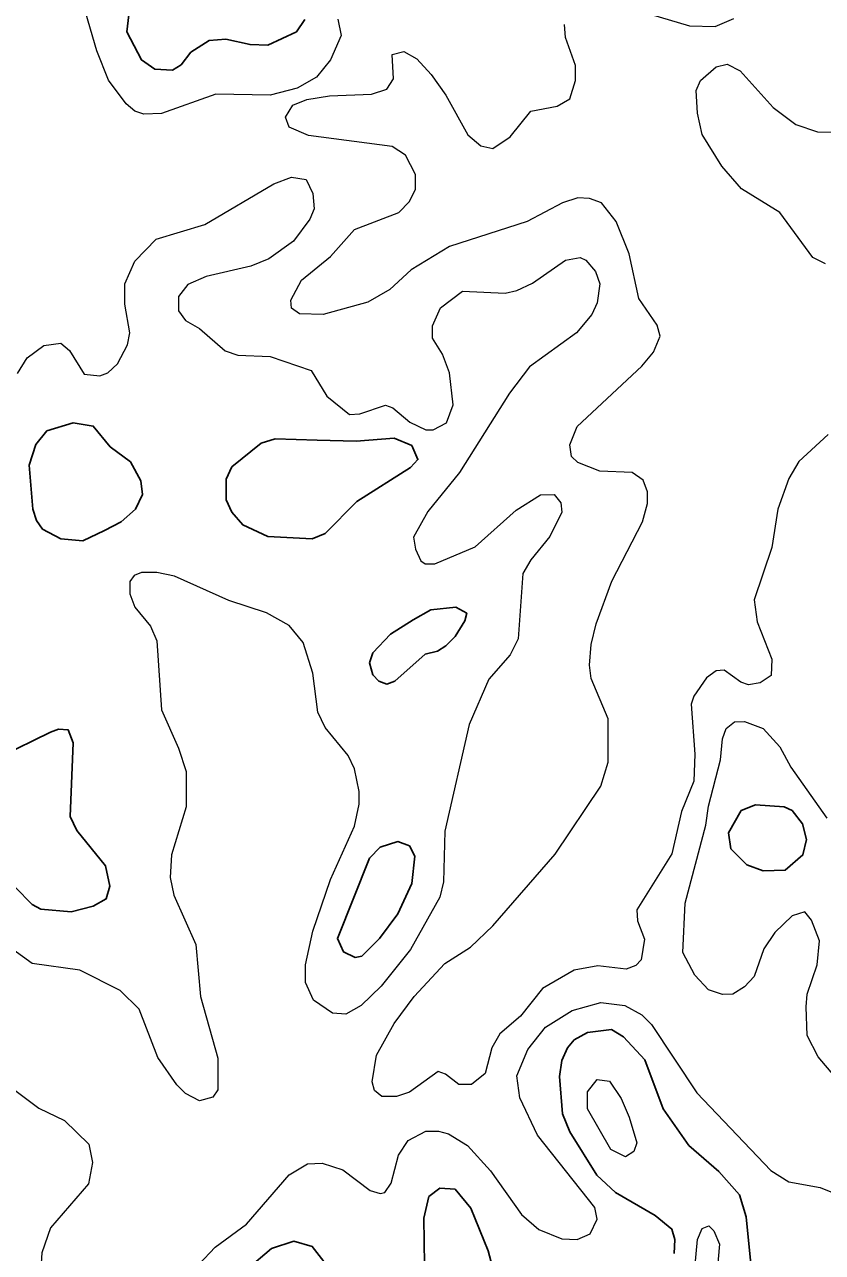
# Model space of a CAD drawing. Extents: x 577 to 602.9, y 7483.8 to 7511.6.
# Drawn here: x 596.121 to 597.161, y 7502.86 to 7504.461 of the extents above; entities that cross this region are included whole.
import ezdxf

# ---------------------------------------------------------------- set-up
doc = ezdxf.new("R2010")
doc.units = 0
doc.header["$LTSCALE"] = 0.032
doc.layers.add('1', color=7, linetype='Continuous', lineweight=25)
doc.layers.add('2', color=7, linetype='Continuous', lineweight=13)

msp = doc.modelspace()

# ---------------------------------------------------------------- linework, layer by layer
at = {"layer": '1'}
for points in [[(596.4383, 7504.4337), (596.4153, 7504.4345), (596.3835, 7504.4416), (596.362, 7504.44), (596.3381, 7504.4249), (596.3254, 7504.4082), (596.3143, 7504.4011), (596.2912, 7504.4027), (596.2737, 7504.4146), (596.2546, 7504.4512), (596.2642, 7504.5323)], [(596.4868, 7504.4671), (596.4757, 7504.4512), (596.4383, 7504.4337)], [(596.1091, 7503.3363), (596.1314, 7503.3141), (596.1425, 7503.3077), (596.1823, 7503.3045), (596.2109, 7503.3117), (596.2276, 7503.3212), (596.2324, 7503.3379), (596.2268, 7503.3642), (596.1894, 7503.4103), (596.1807, 7503.4286), (596.1847, 7503.5248), (596.1783, 7503.5415), (596.1656, 7503.5423), (596.1553, 7503.5383), (596.0893, 7503.5065)], [(596.9679, 7502.8592), (596.9687, 7502.8775), (596.9647, 7502.891), (596.9433, 7502.9085), (596.8916, 7502.9387), (596.8669, 7502.961), (596.8319, 7503.0175), (596.8224, 7503.0413), (596.8184, 7503.0898), (596.8216, 7503.1105), (596.8288, 7503.1272), (596.8375, 7503.1375), (596.855, 7503.1471), (596.886, 7503.1511), (596.9019, 7503.1415), (596.9298, 7503.1113), (596.9536, 7503.0477), (596.987, 7503), (597.026, 7502.9658), (597.053, 7502.9356), (597.0618, 7502.9069), (597.0713, 7502.8107)], [(596.6427, 7502.8441), (596.6419, 7502.9053), (596.6483, 7502.9332), (596.6626, 7502.9443), (596.6825, 7502.9427), (596.7031, 7502.9181), (596.7254, 7502.8624), (596.7453, 7502.7877)], [(596.4113, 7502.8386), (596.4431, 7502.8656), (596.4725, 7502.8751), (596.4964, 7502.868), (596.5266, 7502.829)]]:
    msp.add_lwpolyline(points, dxfattribs=at)
for points in [[(596.2255, 7503.8013), (596.2475, 7503.8126), (596.2658, 7503.8293), (596.2753, 7503.8484), (596.2729, 7503.8659), (596.2594, 7503.8906), (596.2332, 7503.9104), (596.2109, 7503.9375), (596.1847, 7503.9415), (596.1505, 7503.9311), (596.1362, 7503.9136), (596.1274, 7503.8866), (596.1322, 7503.8293), (596.137, 7503.8142), (596.1449, 7503.8031), (596.1688, 7503.7904), (596.1974, 7503.788)], [(596.5027, 7503.919), (596.5536, 7503.9176), (596.6029, 7503.9216), (596.626, 7503.912), (596.6339, 7503.8937), (596.6244, 7503.8834), (596.5544, 7503.8389), (596.5131, 7503.7975), (596.4964, 7503.7904), (596.4383, 7503.7936), (596.4057, 7503.8087), (596.3914, 7503.8254), (596.3843, 7503.8413), (596.3843, 7503.8683), (596.3914, 7503.8842), (596.4296, 7503.9152), (596.4479, 7503.9208)], [(596.6277, 7503.6848), (596.6506, 7503.6981), (596.6832, 7503.7013), (596.6976, 7503.6934), (596.6952, 7503.6838), (596.6825, 7503.6631), (596.6705, 7503.6512), (596.6594, 7503.6441), (596.6435, 7503.6401), (596.6037, 7503.6051), (596.5934, 7503.6011), (596.5831, 7503.6051), (596.5751, 7503.6131), (596.5711, 7503.629), (596.5751, 7503.6417), (596.5982, 7503.6663)], [(597.0552, 7503.4364), (597.0387, 7503.4071), (597.0419, 7503.3864), (597.0625, 7503.3658), (597.084, 7503.3578), (597.1126, 7503.3586), (597.1357, 7503.3785), (597.1405, 7503.3984), (597.1349, 7503.419), (597.1214, 7503.4365), (597.1111, 7503.4413), (597.0737, 7503.4437)], [(596.6077, 7503.3016), (596.626, 7503.3411), (596.63, 7503.3769), (596.6228, 7503.3904), (596.6077, 7503.396), (596.5846, 7503.3888), (596.5711, 7503.3745), (596.529, 7503.2695), (596.5369, 7503.252), (596.552, 7503.2449), (596.5608, 7503.2465), (596.5839, 7503.2695)]]:
    msp.add_lwpolyline(points, close=True, dxfattribs=at)
at = {"layer": '2'}
for points in [[(596.5298, 7504.4679), (596.5338, 7504.4464), (596.5202, 7504.4146), (596.5019, 7504.3923), (596.4765, 7504.378), (596.4415, 7504.3685), (596.3707, 7504.3701), (596.3, 7504.3446), (596.2769, 7504.3438), (596.265, 7504.3478), (596.2539, 7504.3573), (596.2308, 7504.3883), (596.2157, 7504.4265), (596.1799, 7504.549)], [(596.8852, 7504.4893), (596.9878, 7504.4591), (597.0212, 7504.4583), (597.0458, 7504.4687)], [(596.882, 7503.5558), (596.8598, 7503.6083), (596.8574, 7503.6258), (596.8598, 7503.6528), (596.8661, 7503.6798), (596.8868, 7503.7355), (596.9266, 7503.8126), (596.9329, 7503.8365), (596.9329, 7503.8516), (596.9274, 7503.8667), (596.9131, 7503.8771), (596.8709, 7503.8786), (596.8423, 7503.8898), (596.8343, 7503.8977), (596.8319, 7503.9128), (596.8415, 7503.9367), (596.9258, 7504.0154), (596.9409, 7504.0337), (596.9496, 7504.0544), (596.9457, 7504.0687), (596.9218, 7504.1037), (596.9091, 7504.1617), (596.8924, 7504.2039), (596.8733, 7504.2285), (596.8574, 7504.2341), (596.8423, 7504.2349), (596.8224, 7504.2285), (596.7763, 7504.2039), (596.6753, 7504.1713), (596.6252, 7504.141), (596.5974, 7504.1156), (596.5687, 7504.0989), (596.5107, 7504.083), (596.4797, 7504.0838), (596.4693, 7504.091), (596.4685, 7504.1013), (596.4821, 7504.1275), (596.5202, 7504.1585), (596.5512, 7504.1935), (596.6093, 7504.2158), (596.6228, 7504.2301), (596.6308, 7504.246), (596.6308, 7504.2651), (596.618, 7504.2905), (596.6005, 7504.3017), (596.4916, 7504.316), (596.4662, 7504.3271), (596.4614, 7504.3398), (596.4709, 7504.3557), (596.4892, 7504.3629), (596.5186, 7504.3677), (596.5735, 7504.3701), (596.5934, 7504.3764), (596.6021, 7504.3899), (596.6005, 7504.4217), (596.6157, 7504.4257), (596.6324, 7504.4162), (596.6514, 7504.3955), (596.6705, 7504.3685), (596.6992, 7504.3168), (596.7158, 7504.3025), (596.7318, 7504.2993), (596.754, 7504.3144), (596.7811, 7504.3478), (596.8152, 7504.3542), (596.8319, 7504.3637), (596.8391, 7504.3876), (596.8391, 7504.4074), (596.8264, 7504.444), (596.8248, 7504.4607)], [(597.1651, 7504.149), (597.1484, 7504.157), (597.1055, 7504.2158), (597.0554, 7504.2468), (597.0299, 7504.2762), (597.0045, 7504.3176), (596.9981, 7504.3454), (596.9965, 7504.3748), (597.0021, 7504.3876), (597.0228, 7504.4058), (597.0371, 7504.409), (597.0538, 7504.4003), (597.0967, 7504.3526), (597.1262, 7504.3303), (597.1548, 7504.3208), (597.2065, 7504.32)], [(596.1123, 7504.0059), (596.125, 7504.0265), (596.1465, 7504.0424), (596.1688, 7504.0456), (596.1799, 7504.0361), (596.199, 7504.0051), (596.2197, 7504.0027), (596.23, 7504.0067), (596.2427, 7504.0186), (596.2554, 7504.0432), (596.2586, 7504.0591), (596.2523, 7504.0965), (596.2523, 7504.1228), (596.265, 7504.1522), (596.2928, 7504.1808), (596.3564, 7504.1999), (596.4463, 7504.2532), (596.4693, 7504.2619), (596.4884, 7504.2587), (596.4972, 7504.2404), (596.4988, 7504.2206), (596.4932, 7504.207), (596.4717, 7504.1784), (596.4399, 7504.1554), (596.4161, 7504.1458), (596.358, 7504.1323), (596.3342, 7504.122), (596.3222, 7504.1061), (596.3222, 7504.0878), (596.331, 7504.075), (596.3493, 7504.0647), (596.3827, 7504.0353), (596.3994, 7504.0297), (596.4415, 7504.0281), (596.4948, 7504.0098), (596.5155, 7503.9764), (596.5449, 7503.9526), (596.5584, 7503.9534), (596.5918, 7503.9645), (596.6013, 7503.9613), (596.6236, 7503.9423), (596.6443, 7503.9327), (596.6538, 7503.9327), (596.6713, 7503.9415), (596.6801, 7503.9653), (596.6753, 7504.0067), (596.6658, 7504.0313), (596.653, 7504.052), (596.653, 7504.0679), (596.6634, 7504.0917), (596.692, 7504.1132), (596.7477, 7504.1108), (596.7628, 7504.114), (596.7834, 7504.1236), (596.8264, 7504.1538), (596.8455, 7504.157), (596.8526, 7504.1538), (596.8653, 7504.1387), (596.8709, 7504.1228), (596.8677, 7504.0981), (596.8606, 7504.083), (596.8407, 7504.0591), (596.7795, 7504.0146), (596.7532, 7503.9804), (596.688, 7503.8771), (596.6467, 7503.8262), (596.6284, 7503.7928), (596.6308, 7503.7769), (596.6379, 7503.7618), (596.6435, 7503.7578), (596.6562, 7503.7578), (596.7087, 7503.78), (596.762, 7503.8278), (596.7938, 7503.8476), (596.8113, 7503.8484), (596.82, 7503.8373), (596.8216, 7503.8254), (596.8057, 7503.7936), (596.7811, 7503.7633), (596.7707, 7503.7451), (596.7644, 7503.66), (596.754, 7503.6393), (596.7262, 7503.6075), (596.7007, 7503.5486), (596.6689, 7503.4095), (596.6673, 7503.3435), (596.6626, 7503.3236), (596.6244, 7503.2552), (596.5862, 7503.2075), (596.56, 7503.1821), (596.5401, 7503.1709), (596.5226, 7503.1725), (596.498, 7503.1892), (596.4876, 7503.2123)], [(597.1683, 7503.9264), (597.1301, 7503.8914), (597.1174, 7503.8691), (597.1031, 7503.8293), (597.0951, 7503.7792), (597.0721, 7503.7109), (597.0761, 7503.6822), (597.0951, 7503.6337), (597.0944, 7503.6123), (597.08, 7503.6027), (597.0649, 7503.6003), (597.0546, 7503.6035), (597.0331, 7503.6194), (597.0228, 7503.6186), (597.0101, 7503.6091), (596.9934, 7503.5852), (596.9902, 7503.5749), (596.995, 7503.5097), (596.9934, 7503.4747), (596.9775, 7503.4349), (596.9647, 7503.3801), (596.9194, 7503.3069), (596.9202, 7503.2926), (596.929, 7503.2687), (596.925, 7503.2417), (596.9178, 7503.2345), (596.9051, 7503.2298), (596.8685, 7503.2338), (596.8375, 7503.2282), (596.7962, 7503.2043), (596.7675, 7503.1685), (596.7405, 7503.1455), (596.7302, 7503.1272), (596.7214, 7503.0938), (596.7039, 7503.0795), (596.6872, 7503.0795), (596.6697, 7503.093), (596.6602, 7503.0962), (596.6228, 7503.0692), (596.6061, 7503.0636), (596.587, 7503.0636), (596.5775, 7503.0715), (596.5743, 7503.0827), (596.5799, 7503.1177), (596.6029, 7503.159), (596.6292, 7503.194), (596.6689, 7503.2369), (596.7023, 7503.2584), (596.7318, 7503.2862), (596.8129, 7503.3793), (596.8725, 7503.4683), (596.882, 7503.4993), (596.882, 7503.5558)], [(596.4876, 7503.2123), (596.4876, 7503.2353), (596.4972, 7503.2791), (596.5202, 7503.3467), (596.5512, 7503.4158), (596.5576, 7503.4445), (596.5576, 7503.4612), (596.5512, 7503.4906), (596.5433, 7503.5081), (596.5131, 7503.5447), (596.5035, 7503.5645), (596.4972, 7503.6154), (596.4845, 7503.6552), (596.4662, 7503.6775), (596.4367, 7503.6942), (596.3874, 7503.7101), (596.3167, 7503.7419), (596.2936, 7503.7466), (596.2737, 7503.7466), (596.2642, 7503.7427), (596.2586, 7503.7347), (596.2586, 7503.7188), (596.265, 7503.7013), (596.2857, 7503.6767), (596.2936, 7503.6576), (596.3, 7503.5677), (596.3222, 7503.5176), (596.3318, 7503.4874), (596.3318, 7503.4413), (596.3127, 7503.3785), (596.3111, 7503.3491), (596.3159, 7503.326), (596.3445, 7503.2616), (596.3509, 7503.194), (596.3731, 7503.1137), (596.3731, 7503.0723), (596.3668, 7503.0628), (596.3493, 7503.058), (596.331, 7503.0676), (596.3199, 7503.0787), (596.2952, 7503.1145), (596.2706, 7503.1773), (596.2459, 7503.2019), (596.1934, 7503.2282), (596.1314, 7503.2369), (596.0885, 7503.2679)], [(597.1771, 7503.0898), (597.1556, 7503.1153), (597.1413, 7503.1431), (597.1397, 7503.1805), (597.1413, 7503.1972), (597.154, 7503.2353), (597.1572, 7503.2664), (597.1468, 7503.2934), (597.1381, 7503.3045), (597.1214, 7503.299), (597.0991, 7503.2775), (597.0848, 7503.256), (597.0721, 7503.2202), (597.0594, 7503.2067), (597.0443, 7503.1972), (597.0307, 7503.1964), (597.0124, 7503.2027), (596.995, 7503.2218), (596.9791, 7503.2512), (596.9822, 7503.3157), (597.0093, 7503.4174), (597.0124, 7503.4421), (597.0284, 7503.5025), (597.0307, 7503.5296), (597.0355, 7503.5431), (597.0466, 7503.5518), (597.0594, 7503.5526), (597.084, 7503.5431), (597.1055, 7503.5192), (597.1198, 7503.493), (597.1667, 7503.4262)], [(596.3485, 7502.8449), (596.3699, 7502.8672), (596.4105, 7502.8974), (596.4662, 7502.9618), (596.49, 7502.9761), (596.5091, 7502.9769), (596.5361, 7502.9682), (596.5719, 7502.9411), (596.5846, 7502.9372), (596.591, 7502.9387), (596.599, 7502.9507), (596.6085, 7502.9872), (596.6212, 7503.0063), (596.6443, 7503.0183), (596.661, 7503.0183), (596.6737, 7503.0151), (596.6984, 7503), (596.7286, 7502.9666), (596.7691, 7502.9101), (596.7914, 7502.8902), (596.8216, 7502.8783), (596.8415, 7502.8775), (596.8582, 7502.8847), (596.8677, 7502.9038), (596.8645, 7502.9189), (596.7898, 7503.0135), (596.7667, 7503.062), (596.7628, 7503.0906), (596.7771, 7503.1248), (596.8001, 7503.1542), (596.8351, 7503.1757), (596.8725, 7503.186)], [(596.8725, 7503.186), (596.9035, 7503.1821), (596.9258, 7503.1701), (596.9385, 7503.1574), (596.9973, 7503.0684), (597.0936, 7502.9674), (597.1174, 7502.9523), (597.158, 7502.9451), (597.2009, 7502.9276)], [(596.102, 7503.0771), (596.1401, 7503.0485), (596.1735, 7503.0326), (596.2053, 7503.0016), (596.2101, 7502.9777), (596.2046, 7502.9499), (596.1553, 7502.8926), (596.1441, 7502.86), (596.1417, 7502.8258), (596.1441, 7502.8036), (596.1696, 7502.759), (596.1712, 7502.7463), (596.1672, 7502.7399), (596.1362, 7502.7193), (596.1306, 7502.7113), (596.1059, 7502.6461)], [(596.995, 7502.8401), (596.9981, 7502.8775), (597.0045, 7502.8918), (597.0132, 7502.895), (597.0196, 7502.8886), (597.0268, 7502.8712), (597.0236, 7502.8322)]]:
    msp.add_lwpolyline(points, dxfattribs=at)
msp.add_lwpolyline([(596.9091, 7503.0366), (596.9194, 7503.0032), (596.9154, 7502.992), (596.9043, 7502.9849), (596.8852, 7502.9944), (596.855, 7503.0477), (596.855, 7503.0699), (596.8677, 7503.0859), (596.8836, 7503.0835), (596.8987, 7503.0612)], close=True, dxfattribs=at)

doc.saveas('drawing.dxf')
